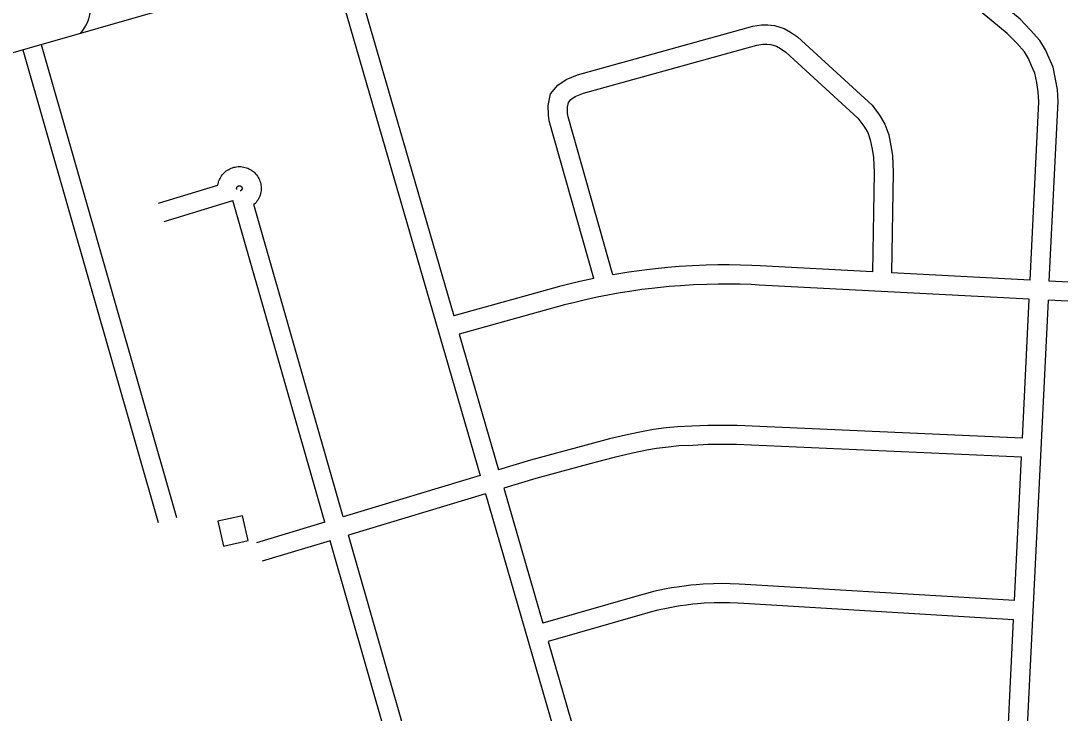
# Model space of a CAD drawing. Extents: x 3683402 to 3721514, y 487807 to 513565.
# Drawn here: x 3693900 to 3695530, y 503210 to 504296 of the extents above; entities that cross this region are included whole.
import ezdxf

# ---------------------------------------------------------------- set-up
doc = ezdxf.new("R2010")
doc.units = 0
doc.layers.add('V-BLDG-OTLN', color=7, linetype='Continuous')
doc.layers.add('V-ROAD-CNTR', color=7, linetype='Continuous')

msp = doc.modelspace()

# ---------------------------------------------------------------- linework, layer by layer
at = {"layer": 'V-BLDG-OTLN'}
msp.add_lwpolyline([(3694209.2, 503511.3), (3694217.9, 503472.2), (3694256.9, 503480.9), (3694248.2, 503519.9)], close=True, dxfattribs=at)
at = {"layer": 'V-ROAD-CNTR'}
for points in [[(3695513.3, 503887.7), (3695527.1, 504169.2), (3695526, 504187.9), (3695523.1, 504204.5), (3695519.5, 504223.1), (3695513.1, 504237.1), (3695507.6, 504250.6), (3695498.5, 504265.1), (3695484.1, 504281.4), (3695467.4, 504298.3), (3695101.4, 504600.9)], [(3695483.4, 503889.2), (3695497, 504169), (3695496.1, 504184.4), (3695493.6, 504199), (3695490.7, 504214), (3695485.6, 504225.2), (3695480.8, 504236.9), (3695474.4, 504247.1), (3695462.2, 504260.9), (3695447.1, 504276.2), (3695082.3, 504577.8)], [(3694415.7, 504397.2), (3694579.3, 503833.4)], [(3694386.9, 504388.8), (3694620.6, 503583)], [(3691815, 503868.3), (3692495.8, 503883.9), (3692531, 503884), (3692553, 503885.5), (3692577.5, 503886.7), (3692600.2, 503889.2), (3692626.2, 503892.7), (3692656.1, 503896), (3692691, 503901.9), (3692744.9, 503915.1), (3692829.9, 503938.4), (3693406.7, 504108.5), (3694326.9, 504371.9)], [(3694799.2, 503892), (3694729.1, 504139), (3694727.8, 504148.1), (3694727.4, 504162.9), (3694731.2, 504181.2), (3694742.4, 504194.8), (3694755.5, 504204), (3694773.4, 504210.9), (3695048.3, 504287.2), (3695061.8, 504289.4), (3695071.8, 504289.4), (3695082.3, 504288.5), (3695097.7, 504283.7), (3695107.5, 504277.8), (3695118.6, 504270.6), (3695235.3, 504163.4), (3695247.2, 504147.7), (3695255.6, 504133.7), (3695261.7, 504117.3), (3695264.9, 504099.9), (3695267.5, 504084.6), (3695268.7, 504058.4), (3695266.1, 503900.7)], [(3693903.3, 504250.6), (3694115.6, 503509.1)], [(3693932.1, 504258.8), (3694144.4, 503517.3)], [(3694828.8, 503897.7), (3694758.5, 504145.3), (3694757.7, 504150.6), (3694757.5, 504160.2), (3694759, 504167.9), (3694762.9, 504172.6), (3694769.7, 504177.3), (3694782.8, 504182.4), (3695054.6, 504257.9), (3695064.2, 504259.4), (3695070.5, 504259.4), (3695076.4, 504258.9), (3695085.4, 504256.1), (3695091.7, 504252.3), (3695100.2, 504246.8), (3695213, 504143.2), (3695222.3, 504130.9), (3695228.5, 504120.7), (3695232.6, 504109.3), (3695235.4, 504094.6), (3695237.6, 504081.4), (3695238.7, 504058), (3695236.2, 503902.3)], [(3694209.1, 504038.4), (3694210.2, 504042.7), (3694210.9, 504044.8), (3694211.7, 504046.8), (3694212.7, 504048.8), (3694213.8, 504050.7), (3694215, 504052.6), (3694216.3, 504054.3), (3694217.7, 504056), (3694219.2, 504057.6), (3694220.9, 504059.1), (3694222.6, 504060.5), (3694224.4, 504061.7), (3694226.3, 504062.9), (3694228.3, 504063.9), (3694230.3, 504064.8), (3694232.4, 504065.5), (3694234.5, 504066.2), (3694236.6, 504066.6), (3694238.8, 504067), (3694241, 504067.2), (3694243.2, 504067.3), (3694245.4, 504067.2), (3694247.6, 504066.9), (3694249.8, 504066.6), (3694251.9, 504066.1), (3694254.1, 504065.4), (3694256.1, 504064.7), (3694258.1, 504063.7), (3694260.1, 504062.7), (3694262, 504061.6), (3694263.8, 504060.3), (3694265.5, 504058.9), (3694267.1, 504057.4), (3694268.6, 504055.8), (3694270, 504054.1), (3694271.3, 504052.3), (3694272.5, 504050.4), (3694273.6, 504048.5), (3694274.5, 504046.5), (3694275.3, 504044.4), (3694276, 504042.3), (3694276.5, 504040.2), (3694276.9, 504038), (3694277.2, 504035.8), (3694277.3, 504033.6), (3694277.2, 504031.4), (3694277.1, 504029.2), (3694276.7, 504027), (3694276.3, 504024.9), (3694275.7, 504022.7), (3694274.9, 504020.7), (3694274.1, 504018.6), (3694273.1, 504016.7), (3694272, 504014.8), (3694270.7, 504012.9), (3694269.4, 504011.2), (3694267.9, 504009.5), (3694265.9, 504007.6)], [(3694116.2, 504010.1), (3694209.1, 504038.4)], [(3694239.2, 504031.3), (3694239, 504032.1), (3694238.9, 504032.3), (3694238.9, 504032.6), (3694238.8, 504032.9), (3694238.8, 504033.2), (3694238.9, 504033.4), (3694238.9, 504033.7), (3694238.9, 504034), (3694239, 504034.2), (3694239.1, 504034.5), (3694239.2, 504034.7), (3694239.3, 504035), (3694239.5, 504035.2), (3694239.6, 504035.4), (3694239.8, 504035.7), (3694239.9, 504035.9), (3694240.1, 504036.1), (3694240.3, 504036.2), (3694240.5, 504036.4), (3694240.8, 504036.6), (3694241, 504036.7), (3694241.2, 504036.8), (3694241.5, 504036.9), (3694241.7, 504037), (3694242, 504037.1), (3694242.3, 504037.2), (3694242.5, 504037.2), (3694242.8, 504037.2), (3694243.1, 504037.2), (3694243.3, 504037.2), (3694243.6, 504037.2), (3694243.9, 504037.2), (3694244.1, 504037.1), (3694244.4, 504037), (3694244.7, 504036.9), (3694244.9, 504036.8), (3694245.1, 504036.7), (3694245.4, 504036.5), (3694245.6, 504036.4), (3694245.8, 504036.2), (3694246, 504036), (3694246.2, 504035.8), (3694246.4, 504035.6), (3694246.5, 504035.4), (3694246.7, 504035.2), (3694246.8, 504034.9), (3694246.9, 504034.7), (3694247, 504034.4), (3694247.1, 504034.2), (3694247.2, 504033.9), (3694247.2, 504033.6), (3694247.2, 504033.4), (3694247.3, 504033.1), (3694247.2, 504032.8), (3694247.2, 504032.6), (3694247.2, 504032.3), (3694247.1, 504032), (3694247.1, 504031.8), (3694247, 504031.5), (3694246.9, 504031.3), (3694246.7, 504031), (3694246.6, 504030.8), (3694246.4, 504030.6), (3694246.3, 504030.3), (3694246.1, 504030.1), (3694245.9, 504030), (3694245.7, 504029.8), (3694245.5, 504029.6), (3694245.3, 504029.5), (3694245, 504029.3), (3694244.8, 504029.2), (3694244.5, 504029.1), (3694244.1, 504029), (3694244.1, 504029)], [(3694125, 503981.4), (3694232.8, 504014.2)], [(3694377.2, 503509.5), (3694232.8, 504014.2)], [(3694405.9, 503518.2), (3694265.9, 504007.6)], [(3695236.2, 503902.3), (3695060, 503911.5), (3695046.9, 503912.2), (3695029.2, 503912.7), (3695011.4, 503913), (3694993.6, 503913), (3694975.2, 503912.6), (3694953.8, 503911.7), (3694932.6, 503910.4), (3694914.8, 503909), (3694900.5, 503907.6), (3694886.2, 503906.1), (3694870.1, 503904), (3694854.1, 503901.8), (3694828.8, 503897.7)], [(3694799.2, 503892), (3694777, 503887.1), (3694761.8, 503883.5), (3694745.3, 503879.3), (3694579.3, 503833.4)], [(3695483.4, 503889.2), (3695266.1, 503900.7)], [(3695481.9, 503859.3), (3695058.5, 503881.6), (3695045.7, 503882.2), (3695028.5, 503882.7), (3695011.2, 503883), (3694993.9, 503883), (3694976.1, 503882.6), (3694955.3, 503881.8), (3694934.7, 503880.5), (3694917.4, 503879.1), (3694903.6, 503877.8), (3694889.7, 503876.3), (3694874.1, 503874.3), (3694858.6, 503872.1), (3694840.4, 503869.2), (3694820.8, 503865.7), (3694804.1, 503862.4), (3694783.6, 503857.9), (3694769, 503854.4), (3694753, 503850.3), (3694587.6, 503804.6)], [(3695644.2, 503880.8), (3695513.3, 503887.7)], [(3695465.3, 502902.8), (3695511.9, 503857.7)], [(3695471.3, 503641.5), (3695481.9, 503859.3)], [(3695642.7, 503850.8), (3695511.9, 503857.7)], [(3694587.6, 503804.6), (3694649.3, 503591.7)], [(3695471.3, 503641.5), (3695023.7, 503661.5), (3695009.8, 503661.5), (3694995.7, 503661.4), (3694977.6, 503661.4), (3694952.7, 503660.2), (3694930.1, 503659.3), (3694912.5, 503657.4), (3694892.6, 503655), (3694876.3, 503652), (3694853.3, 503647.2), (3694823.6, 503640.4), (3694787, 503630.5), (3694699.7, 503606.9), (3694649.3, 503591.7)], [(3695469.9, 503611.6), (3695023, 503631.5), (3695009.8, 503631.5), (3694995.7, 503631.4), (3694978.4, 503631.4), (3694954.1, 503630.2), (3694932.2, 503629.3), (3694915.9, 503627.6), (3694897.1, 503625.4), (3694882.2, 503622.6), (3694859.7, 503617.9), (3694830.8, 503611.3), (3694794.8, 503601.6), (3694707.9, 503578.1), (3694657.7, 503562.9)], [(3695458.9, 503386.7), (3695469.9, 503611.6)], [(3694620.6, 503583), (3694405.9, 503518.2)], [(3694629, 503554.2), (3694414.2, 503489.3)], [(3694629, 503554.2), (3694752.5, 503128.4)], [(3694657.7, 503562.9), (3694719, 503351.4)], [(3694377.2, 503509.5), (3694270, 503477.1)], [(3694561, 502975.9), (3694414.2, 503489.3)], [(3694385.4, 503480.7), (3694278.6, 503448.4)], [(3694532.2, 502967.7), (3694385.4, 503480.7)], [(3695458.9, 503386.7), (3695036.3, 503411.9), (3695026.7, 503412.6), (3695013, 503413.2), (3695001.4, 503413.4), (3694986.9, 503413.2), (3694970.5, 503412.4), (3694959.3, 503411.6), (3694951, 503410.8), (3694940.5, 503409.6), (3694929.7, 503408), (3694920.8, 503406.6), (3694909.6, 503404.5), (3694892.4, 503400.8), (3694879.8, 503397.6), (3694870.2, 503394.9), (3694719, 503351.4)], [(3695457.4, 503356.8), (3695034.4, 503382), (3695025, 503382.6), (3695012.1, 503383.2), (3695001.4, 503383.4), (3694987.7, 503383.2), (3694972.3, 503382.5), (3694961.8, 503381.7), (3694954.2, 503381), (3694944.4, 503379.8), (3694934.2, 503378.4), (3694926, 503377), (3694915.5, 503375.1), (3694899.3, 503371.6), (3694887.5, 503368.6), (3694878.4, 503366), (3694727.4, 503322.6)], [(3695446.9, 503140.2), (3695457.4, 503356.8)], [(3694727.4, 503322.6), (3694781.3, 503136.7)]]:
    msp.add_lwpolyline(points, dxfattribs=at)
msp.add_arc((3693943.6, 504318.9), 66.2, 320.4299, 47.453, dxfattribs=at)

doc.saveas('drawing.dxf')
